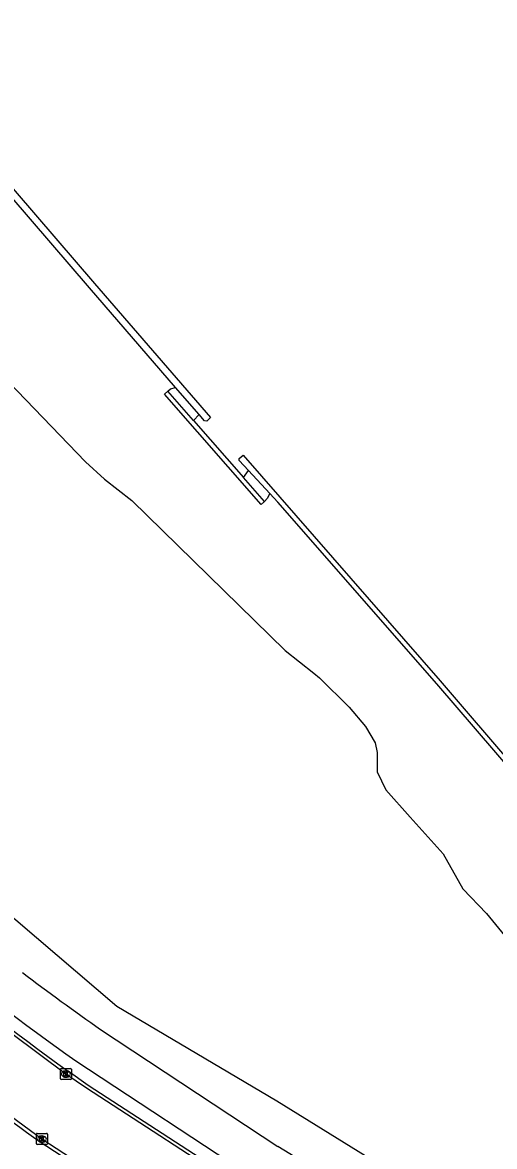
# Model space of a CAD drawing. Extents: x 155018 to 156648, y 383980 to 385733.
# Drawn here: x 156307.5 to 156350, y 384970.3 to 385071.5 of the extents above; entities that cross this region are included whole.
import ezdxf

# ---------------------------------------------------------------- set-up
doc = ezdxf.new("R2010")
doc.units = 0
for name, color, linetype in [('IMGEO_Berm_groen', 7, 'Continuous'), ('IMGEO_Fietspad_gesloten', 7, 'Continuous'), ('IMGEO_Gemengd_bos', 7, 'Continuous'), ('IMGEO_Kademuur', 7, 'Continuous'), ('IMGEO_Kolk', 7, 'Continuous'), ('IMGEO_Rijbaan_lokaal_gesloten', 7, 'Continuous'), ('IMGEO_Waterloop', 7, 'Continuous')]:
    doc.layers.add(name, color=color, linetype=linetype)

msp = doc.modelspace()

# ---------------------------------------------------------------- linework, layer by layer
at = {"layer": 'IMGEO_Berm_groen'}
msp.add_lwpolyline([(156394.45, 384924.97), (156390.98, 384926.54), (156379.94, 384936.83), (156364.19, 384950.94), (156351.47, 384961.36), (156330.37, 384974.44), (156316, 384982.95), (156292.42, 385003.08)], dxfattribs=at)
at = {"layer": 'IMGEO_Fietspad_gesloten'}
for points in [[(156314.53, 384980.89), (156330.48, 384970.35)], [(156312.29, 384978.05), (156328.52, 384967.37)]]:
    msp.add_lwpolyline(points, dxfattribs=at)
for centre, radius, start, end in [((156462.93, 385190.14), 260.14, 226.9617, 234.6146), ((156458.17, 385185.31), 249.85, 232.9103, 234.9062), ((156155.05, 384689.99), 330.72, 50.9598, 57.9655)]:
    msp.add_arc(centre, radius, start, end, dxfattribs=at)
at = {"layer": 'IMGEO_Gemengd_bos'}
for points in [[(156279.07, 385071.92), (156283.7, 385067.69), (156287.49, 385061.6), (156288.47, 385060.7), (156290.02, 385058.75), (156293.31, 385053.89), (156300.88, 385044.73), (156313.17, 385031.98), (156314.87, 385030.43), (156317.33, 385028.5), (156331.13, 385015.01), (156333.71, 385012.95), (156334.21, 385012.55), (156336.9, 385009.88), (156338.35, 385008.15), (156339.24, 385006.68), (156339.41, 385005.8), (156339.41, 385004.07), (156340.2, 385002.46), (156342.39, 385000), (156345.36, 384996.68), (156347.12, 384993.53), (156349.24, 384991.33), (156355.86, 384983.23)], [(156320.56, 385038.33), (156320.82, 385038.55), (156321.26, 385038.68)], [(156329.76, 385029.12), (156329.5, 385028.69), (156329.28, 385028.4)]]:
    msp.add_lwpolyline(points, dxfattribs=at)
at = {"layer": 'IMGEO_Kademuur'}
for points in [[(156134.09, 385253.86), (156132.72, 385255.44), (156133.17, 385255.83), (156142.48, 385245.09), (156158.12, 385227.17), (156178.05, 385204.47), (156194.65, 385185.59), (156214.07, 385163.39), (156234.22, 385140.01), (156252.54, 385118.85), (156272.1, 385096.25), (156294.55, 385070.63), (156313.99, 385048.04), (156324.4, 385035.96), (156324.07, 385035.64), (156323.86, 385035.67), (156323.38, 385036.23)], [(156321.26, 385038.68), (156313.54, 385047.65), (156294.09, 385070.24), (156271.64, 385095.86), (156252.09, 385118.46), (156233.77, 385139.62), (156213.62, 385163), (156194.2, 385185.19), (156177.6, 385204.07), (156157.67, 385226.78), (156142.03, 385244.7), (156135.62, 385252.09)], [(156323.38, 385036.23), (156321.26, 385038.68)], [(156329.28, 385028.4), (156328.98, 385028.14), (156320.26, 385038.07), (156320.56, 385038.33)], [(156322.88, 385035.69), (156320.56, 385038.33)], [(156322.88, 385035.69), (156327.38, 385030.57)], [(156327.82, 385031.2), (156326.99, 385032.1), (156326.99, 385032.28), (156327.35, 385032.57), (156345.09, 385012.26), (156359, 384996.04), (156374.62, 384977.98), (156393.55, 384956.6), (156410.68, 384936.61), (156432.83, 384911.03), (156453.05, 384887.8), (156471.9, 384865.68), (156491.75, 384842.13), (156512.92, 384817.83), (156526.6, 384802.2), (156526.27, 384801.88), (156526.06, 384801.91), (156525.37, 384802.68)], [(156329.28, 385028.4), (156327.38, 385030.57)], [(156329.76, 385029.12), (156327.82, 385031.2)], [(156395.68, 384953.51), (156393.25, 384956.34), (156374.32, 384977.72), (156358.7, 384995.78), (156344.78, 385012), (156330.47, 385028.35), (156329.76, 385029.12)]]:
    msp.add_lwpolyline(points, dxfattribs=at)
at = {"layer": 'IMGEO_Kolk'}
for p, q in [((156310.91, 384976.44), (156310.91, 384977.3)), ((156310.98, 384977.37), (156311.83, 384977.37)), ((156311.39, 384977.15), (156311.42, 384977.15)), ((156311.91, 384977.3), (156311.91, 384976.44)), ((156311.83, 384976.37), (156310.98, 384976.37)), ((156311.42, 384976.59), (156311.39, 384976.59)), ((156308.75, 384970.6), (156308.75, 384971.45)), ((156308.82, 384971.52), (156309.68, 384971.52)), ((156309.26, 384970.74), (156309.23, 384970.74)), ((156309.24, 384971.3), (156309.26, 384971.3)), ((156309.75, 384971.45), (156309.75, 384970.6)), ((156309.68, 384970.52), (156308.82, 384970.52))]:
    msp.add_line(p, q, dxfattribs=at)
for points in [[(156310.91, 384976.44), (156310.91, 384977.3)], [(156310.98, 384977.37), (156311.83, 384977.37)], [(156311.23, 384977.07), (156311.35, 384977.07), (156311.35, 384976.92), (156311.48, 384977.07), (156311.64, 384977.07), (156311.5, 384976.92), (156311.65, 384976.67), (156311.5, 384976.67), (156311.41, 384976.83), (156311.35, 384976.77), (156311.35, 384976.67), (156311.23, 384976.67), (156311.23, 384977.07)], [(156311.91, 384977.3), (156311.91, 384976.44)], [(156311.83, 384976.37), (156310.98, 384976.37)], [(156308.75, 384970.6), (156308.75, 384971.45)], [(156308.82, 384971.52), (156309.68, 384971.52)], [(156309.07, 384971.22), (156309.19, 384971.22), (156309.19, 384971.07), (156309.32, 384971.22), (156309.49, 384971.22), (156309.34, 384971.07), (156309.49, 384970.82), (156309.34, 384970.82), (156309.26, 384970.99), (156309.19, 384970.92), (156309.19, 384970.82), (156309.07, 384970.82), (156309.07, 384971.22)], [(156309.75, 384971.45), (156309.75, 384970.6)], [(156309.68, 384970.52), (156308.82, 384970.52)]]:
    msp.add_lwpolyline(points, dxfattribs=at)
for centre, start, end in [((156310.98, 384977.29), 91.552, 178.448), ((156310.98, 384977.29), 91.552, 178.448), ((156311.83, 384977.29), 1.552, 88.448), ((156311.83, 384977.29), 1.552, 88.448), ((156310.98, 384976.45), 181.552, 268.448), ((156310.98, 384976.45), 181.552, 268.448), ((156311.83, 384976.45), 271.552, 358.448), ((156311.83, 384976.45), 271.552, 358.448), ((156308.82, 384971.45), 91.552, 178.448), ((156308.82, 384971.45), 91.552, 178.448), ((156309.67, 384971.45), 1.552, 88.448), ((156309.67, 384971.45), 1.552, 88.448), ((156308.82, 384970.6), 181.552, 268.448), ((156308.82, 384970.6), 181.552, 268.448), ((156309.67, 384970.6), 271.552, 358.448), ((156309.67, 384970.6), 271.552, 358.448)]:
    msp.add_arc(centre, 0.0765, start, end, dxfattribs=at)
for centre, major_axis, ratio, start_param, end_param in [((156311.39, 384976.87), (-0.387, 0.002), 0.722429, 4.712389, 7.853982), ((156311.42, 384976.87), (-0.39, 0.002), 0.717154, 1.570796, 4.712389), ((156309.24, 384971.02), (-0.387, 0.002), 0.722429, 4.712389, 7.853982), ((156309.26, 384971.02), (-0.39, 0.002), 0.717154, 1.570796, 4.712389)]:
    msp.add_ellipse(centre, major_axis=major_axis, ratio=ratio, start_param=start_param, end_param=end_param, dxfattribs=at)
at = {"layer": 'IMGEO_Rijbaan_lokaal_gesloten'}
for points in [[(156354.98, 384946.98), (156349.67, 384951.02), (156344.29, 384954.96), (156338.84, 384958.8), (156333.32, 384962.54), (156327.73, 384966.18), (156313.26, 384975.59), (156311.41, 384976.87), (156306.54, 384980.48), (156301.74, 384984.2), (156297.02, 384988.01), (156292.38, 384991.91), (156287.82, 384995.91), (156283.34, 385000), (156276.4, 385006.68)], [(156272.08, 385002.48), (156272.66, 385001.9), (156274.6, 385000), (156280.07, 384994.82), (156285.67, 384989.78), (156291.39, 384984.87), (156297.23, 384980.11), (156303.18, 384975.49), (156309.25, 384971.03), (156326.44, 384959.82), (156331.59, 384956.43), (156336.68, 384952.95), (156341.71, 384949.39), (156346.67, 384945.73), (156351.57, 384941.99)], [(156327.91, 384966.43), (156313.42, 384975.83), (156311.6, 384977.12)], [(156309.1, 384970.76), (156326.28, 384959.58)]]:
    msp.add_lwpolyline(points, dxfattribs=at)
for centre, radius, start, end in [((156482.72, 385213.47), 291.8, 227.018, 234.0948), ((156483.26, 385214.23), 299.35, 232.0999, 234.4228)]:
    msp.add_arc(centre, radius, start, end, dxfattribs=at)
at = {"layer": 'IMGEO_Waterloop'}
for points in [[(156323.38, 385036.23), (156322.88, 385035.69)], [(156327.38, 385030.57), (156327.82, 385031.2)]]:
    msp.add_lwpolyline(points, dxfattribs=at)

doc.saveas('drawing.dxf')
